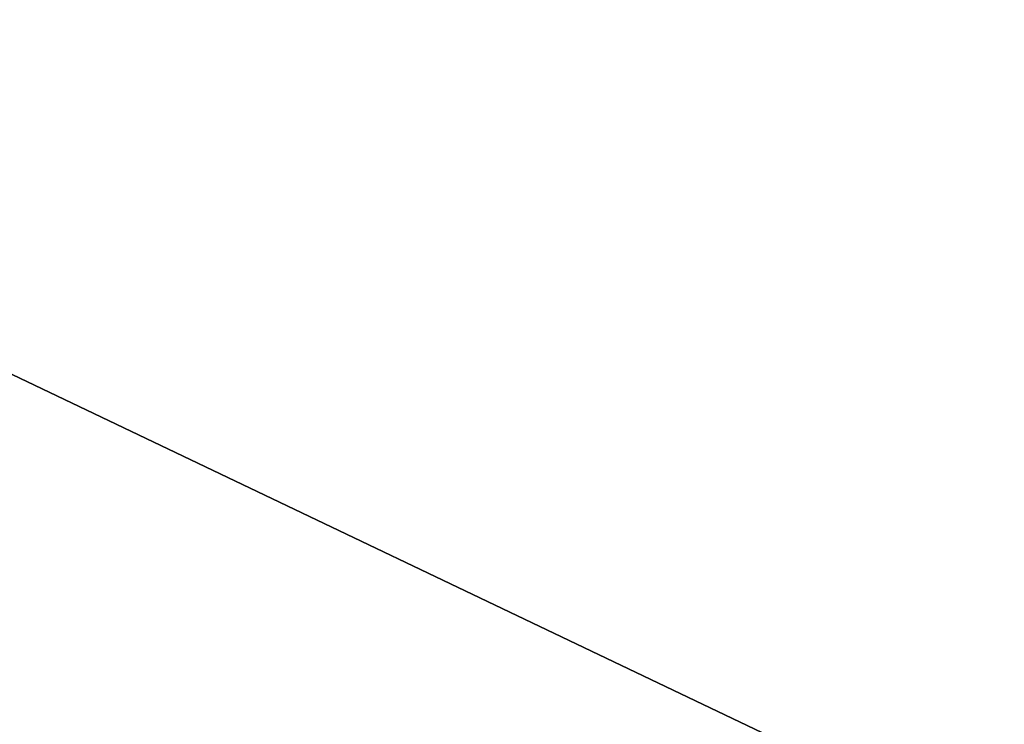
# Model space of a CAD drawing. Extents: x -200 to 200, y -433 to 356.
# Tile 1026 of 1056: x -96.496 to -96.04, y 277.666 to 277.993. Entities that reach past the tile are written whole.
import ezdxf

# ---------------------------------------------------------------- set-up
doc = ezdxf.new("R2010")
doc.units = 0
doc.header["$LTSCALE"] = 13.670324
for name, color, linetype in [('15', 7, 'CONTINUOUS'), ('1856', 7, 'CONTINUOUS'), ('1857', 7, 'CONTINUOUS'), ('1859', 7, 'CONTINUOUS'), ('1877', 7, 'CONTINUOUS'), ('2732', 7, 'CONTINUOUS'), ('2741', 7, 'CONTINUOUS')]:
    doc.layers.add(name, color=color, linetype=linetype)

msp = doc.modelspace()

# ---------------------------------------------------------------- linework, layer by layer
at = {"layer": '15', "color": 7, "linetype": 'CONTINUOUS'}
for points in [[(160, 284, 11), (-160, 284, 11), (-160, 273), (160, 284, 11)], [(-160, 284, -11), (160, 273), (-160, 273), (-160, 284, -11)], [(160, 273), (160, 284, 11), (-160, 273), (160, 273)], [(160, 284, -11), (160, 273), (-160, 284, -11), (160, 284, -11)]]:
    msp.add_3dface(points, dxfattribs=at)
at = {"layer": '1856', "color": 7, "linetype": 'CONTINUOUS'}
for points in [[(-85.63607, 260.49128, 68.65), (-100, 280.4, 68.65), (-100, 278.85832, 68.65), (-85.63607, 260.49128, 68.65)], [(-85.63607, 260.49128, 68.65), (-100, 278.85832, 68.65), (-87.14292, 259.19742, 68.65), (-85.63607, 260.49128, 68.65)]]:
    msp.add_3dface(points, dxfattribs=at)
at = {"layer": '1857', "color": 7, "linetype": 'CONTINUOUS'}
msp.add_3dface([(-100, 279.5, 15.65), (-90.97802, 274.21607, 15.65), (-100, 276.6, 15.65), (-100, 279.5, 15.65)], dxfattribs=at)
at = {"layer": '1859', "color": 7, "linetype": 'CONTINUOUS'}
for points in [[(-100, 280.5, 56.75), (-85.53516, 260.49625, 68.55), (-96.48031, 279.85698, 55.37323), (-100, 280.5, 56.75)], [(-100, 280.5, 16.65), (-95.91032, 279.62711, 27.05004), (-90.17086, 274.80637, 16.65), (-100, 280.5, 16.65)], [(-100, 280.5, 56.75), (-100, 280.5, 68.55), (-85.53516, 260.49625, 68.55), (-100, 280.5, 56.75)], [(-96.48031, 279.85698, 55.37323), (-85.53516, 260.49625, 68.55), (-94.85092, 279.09874, 51.65), (-96.48031, 279.85698, 55.37323)]]:
    msp.add_3dface(points, dxfattribs=at)
at = {"layer": '1877', "color": 7, "linetype": 'CONTINUOUS'}
for points in [[(-100, 280.5, 16.65), (-90.17086, 274.80637, 16.65), (-100, 280.20711, 15.94289), (-100, 280.5, 16.65)], [(-90.17086, 274.80637, 16.65), (-100, 279.5, 15.65), (-100, 280.20711, 15.94289), (-90.17086, 274.80637, 16.65)], [(-90.97802, 274.21607, 15.65), (-100, 279.5, 15.65), (-90.17086, 274.80637, 16.65), (-90.97802, 274.21607, 15.65)]]:
    msp.add_3dface(points, dxfattribs=at)
at = {"layer": '2732', "color": 7, "linetype": 'CONTINUOUS'}
for points in [[(-100, 280.5, 68.55), (-85.63607, 260.49128, 68.65), (-85.53516, 260.49625, 68.55), (-100, 280.5, 68.55)], [(-85.63607, 260.49128, 68.65), (-100, 280.5, 68.55), (-100, 280.47071, 68.62071), (-85.63607, 260.49128, 68.65)], [(-100, 280.4, 68.65), (-85.63607, 260.49128, 68.65), (-100, 280.47071, 68.62071), (-100, 280.4, 68.65)]]:
    msp.add_3dface(points, dxfattribs=at)
at = {"layer": '2741', "color": 7, "linetype": 'CONTINUOUS'}
for points in [[(-87.14292, 259.19742, 68.65), (-100, 278.85832, 68.65), (-93.18759, 272.22698, 68.55), (-87.14292, 259.19742, 68.65)], [(-100, 278.85832, 68.65), (-100, 277.63358, 68.62499), (-93.18759, 272.22698, 68.55), (-100, 278.85832, 68.65)]]:
    msp.add_3dface(points, dxfattribs=at)

doc.saveas('drawing.dxf')
